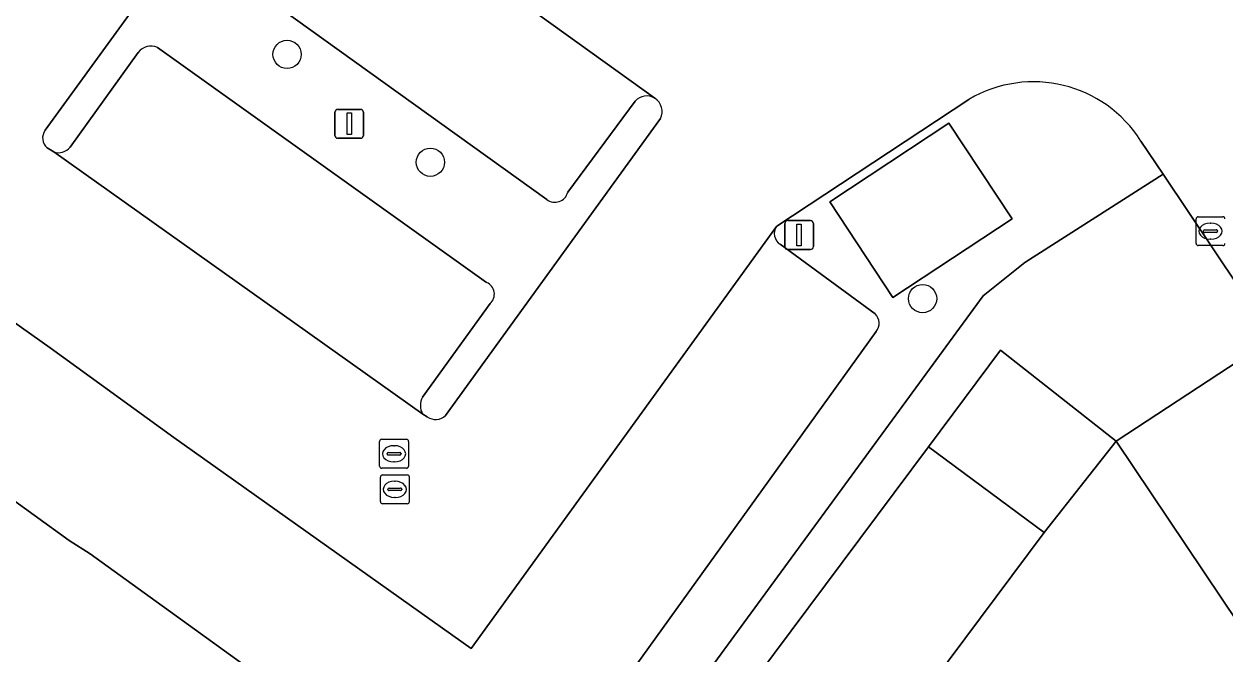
# Model space of a CAD drawing. Extents: x 159674 to 160531, y 382172 to 382904.
# Drawn here: x 159828.83 to 159870.4, y 382436.51 to 382458.31 of the extents above; entities that cross this region are included whole.
import ezdxf

# ---------------------------------------------------------------- set-up
doc = ezdxf.new("R2010")
doc.units = 0
for name, color, linetype in [('IMGEO_Boom', 7, 'Continuous'), ('IMGEO_Groenvoorziening', 7, 'Continuous'), ('IMGEO_Kolk', 7, 'Continuous'), ('IMGEO_Lichtmast', 7, 'Continuous'), ('IMGEO_Pand', 7, 'Continuous'), ('IMGEO_Parkeervlak_open', 7, 'Continuous'), ('IMGEO_Rijbaan_lokaal_open', 7, 'Continuous'), ('IMGEO_Rioolput', 7, 'Continuous'), ('IMGEO_Voetpad_open', 7, 'Continuous')]:
    doc.layers.add(name, color=color, linetype=linetype)

msp = doc.modelspace()

# ---------------------------------------------------------------- linework, layer by layer
at = {"layer": 'IMGEO_Boom'}
for centre in [(159837.936, 382457.262), (159842.896, 382453.529), (159859.935, 382448.81)]:
    msp.add_circle(centre, 0.489, dxfattribs=at)
at = {"layer": 'IMGEO_Groenvoorziening'}
for points in [[(159880.26, 382515.336), (159869.208, 382531.887), (159834.205, 382508.286), (159802.513, 382455.107), (159829.073, 382435.778), (159844.306, 382424.692), (159850.847, 382433.63), (159862.03, 382448.911), (159863.479, 382450.063), (159868.258, 382453.114), (159867.494, 382454.255)], [(159837.025, 382464.903), (159835.213, 382462.428), (159829.567, 382454.635)], [(159846.927, 382452.24), (159835.65, 382460.332)], [(159830.426, 382454.054), (159832.783, 382457.332)], [(159833.454, 382457.504), (159844.842, 382449.368)], [(159841.038, 382432.822), (159831.125, 382439.981), (159830.391, 382440.446), (159826.744, 382443.071), (159808.839, 382455.97)], [(159849.986, 382455.645), (159847.654, 382452.491)], [(159861.54, 382455.705), (159854.889, 382451.32), (159854.879, 382451.306)], [(159843.423, 382444.761), (159850.861, 382455.041)], [(159829.636, 382454.029), (159829.858, 382453.886)], [(159868.258, 382453.114), (159863.479, 382450.063), (159862.03, 382448.911), (159850.847, 382433.63), (159852.596, 382432.305), (159852.625, 382432.345), (159859.644, 382427.226), (159860.603, 382428.467), (159857.001, 382431.167), (159853.007, 382434.129), (159860.134, 382443.685), (159862.627, 382447.028), (159866.632, 382443.882), (159870.892, 382446.665), (159890.819, 382416.787), (159886.628, 382414.084), (159890.557, 382411.207), (159865.539, 382376.908), (159861.889, 382379.402)], [(159860.819, 382379.287), (159860.432, 382378.766), (159860.729, 382378.553), (159865.657, 382375.063), (159871.522, 382382.015), (159876.973, 382387.841), (159883.871, 382394.651), (159888.029, 382398.333), (159890.225, 382399.4), (159891.451, 382399.544), (159893.207, 382400.75), (159899.174, 382398.377), (159900.301, 382397.928), (159904.315, 382396.332), (159907.181, 382391.009), (159908.813, 382391.876), (159909.248, 382392.109), (159889.372, 382421.597), (159868.258, 382453.114)], [(159855.009, 382450.691), (159858.292, 382448.28)], [(159844.965, 382448.639), (159842.628, 382445.405)], [(159858.325, 382447.676), (159848.621, 382434.185)], [(159842.631, 382444.816), (159842.785, 382444.716)]]:
    msp.add_lwpolyline(points, dxfattribs=at)
msp.add_lwpolyline([(159860.844, 382454.885), (159863.035, 382451.575), (159858.91, 382448.844), (159856.718, 382452.154)], close=True, dxfattribs=at)
for centre, radius, start, end in [((159833.229, 382456.987), 0.564, 66.5019, 142.2527), ((159863.771, 382451.916), 4.397, 32.137, 120.489), ((159850.385, 382455.287), 0.536, 58.0301, 138.1361), ((159850.385, 382455.287), 0.536, 332.621, 58.0137), ((159829.907, 382454.367), 0.433, 141.6917, 231.2999), ((159830.018, 382454.389), 0.528, 252.3712, 320.5826), ((159847.207, 382452.607), 0.462, 232.6372, 345.4577), ((159855.234, 382451.06), 0.432, 145.2279, 238.6433), ((159844.676, 382448.965), 0.436, 311.5796, 67.5744), ((159857.992, 382447.961), 0.438, 319.4327, 46.8219), ((159843.14, 382445.113), 0.589, 150.3007, 210.2829), ((159843.074, 382445.168), 0.537, 237.4506, 310.6185)]:
    msp.add_arc(centre, radius, start, end, dxfattribs=at)
at = {"layer": 'IMGEO_Kolk'}
for p, q in [((159869.4, 382450.719), (159869.4, 382451.571)), ((159869.475, 382451.645), (159870.327, 382451.645)), ((159869.888, 382451.425), (159869.913, 382451.425)), ((159869.659, 382451.139), (159869.659, 382451.151)), ((159870.097, 382451.102), (159869.699, 382451.102)), ((159869.702, 382451.188), (159870.1, 382451.188)), ((159870.143, 382451.151), (159870.143, 382451.139)), ((159870.327, 382450.645), (159869.475, 382450.645)), ((159869.911, 382450.865), (159869.886, 382450.865)), ((159841.242, 382442.711), (159842.094, 382442.711)), ((159841.167, 382441.785), (159841.167, 382442.637)), ((159841.655, 382442.491), (159841.68, 382442.491)), ((159842.168, 382442.637), (159842.168, 382441.785)), ((159841.426, 382442.205), (159841.426, 382442.217)), ((159841.864, 382442.168), (159841.466, 382442.168)), ((159841.469, 382442.254), (159841.867, 382442.254)), ((159841.678, 382441.931), (159841.653, 382441.931)), ((159841.91, 382442.217), (159841.91, 382442.205)), ((159842.094, 382441.711), (159841.242, 382441.711))]:
    msp.add_line(p, q, dxfattribs=at)
for points in [[(159869.4, 382450.719), (159869.4, 382451.571)], [(159869.475, 382451.645), (159870.327, 382451.645)], [(159870.327, 382450.645), (159869.475, 382450.645)], [(159841.242, 382442.711), (159842.094, 382442.711)], [(159841.167, 382441.785), (159841.167, 382442.637)], [(159842.168, 382442.637), (159842.168, 382441.785)], [(159842.094, 382441.711), (159841.242, 382441.711)]]:
    msp.add_lwpolyline(points, dxfattribs=at)
for centre, radius, start, end in [((159869.477, 382451.569), 0.0765, 91.552, 178.448), ((159869.477, 382451.569), 0.0765, 91.552, 178.448), ((159870.325, 382451.569), 0.0765, 1.552, 88.448), ((159870.325, 382451.569), 0.0765, 1.552, 88.448), ((159869.699, 382451.148), 0.0403, 85.8775, 175.7526), ((159869.696, 382451.138), 0.0366, 178.938, 274.7102), ((159870.1, 382451.145), 0.043, 264.8664, 352.4533), ((159870.104, 382451.15), 0.0386, 1.7309, 96.639), ((159869.477, 382450.721), 0.0765, 181.552, 268.448), ((159869.477, 382450.721), 0.0765, 181.552, 268.448), ((159870.325, 382450.721), 0.0765, 271.552, 358.448), ((159870.325, 382450.721), 0.0765, 271.552, 358.448), ((159841.244, 382442.635), 0.0765, 91.552, 178.448), ((159841.244, 382442.635), 0.0765, 91.552, 178.448), ((159842.092, 382442.635), 0.0765, 1.552, 88.448), ((159842.092, 382442.635), 0.0765, 1.552, 88.448), ((159841.466, 382442.214), 0.0403, 85.8775, 175.7526), ((159841.463, 382442.204), 0.0366, 178.938, 274.7102), ((159841.867, 382442.211), 0.043, 264.8664, 352.4533), ((159841.871, 382442.216), 0.0386, 1.7309, 96.639), ((159841.244, 382441.787), 0.0765, 181.552, 268.448), ((159841.244, 382441.787), 0.0765, 181.552, 268.448), ((159842.092, 382441.787), 0.0765, 271.552, 358.448), ((159842.092, 382441.787), 0.0765, 271.552, 358.448)]:
    msp.add_arc(centre, radius, start, end, dxfattribs=at)
for centre, major_axis, ratio, start_param, end_param in [((159869.887, 382451.145), (-0.387, 0.002), 0.722429, 4.712389, 7.853982), ((159869.912, 382451.145), (-0.39, 0.002), 0.717154, 1.570796, 4.712389), ((159841.654, 382442.211), (-0.387, 0.002), 0.722429, 4.712389, 7.853982), ((159841.679, 382442.211), (-0.39, 0.002), 0.717154, 1.570796, 4.712389)]:
    msp.add_ellipse(centre, major_axis=major_axis, ratio=ratio, start_param=start_param, end_param=end_param, dxfattribs=at)
at = {"layer": 'IMGEO_Lichtmast'}
for p, q in [((159839.591, 382454.46), (159839.591, 382455.26)), ((159839.591, 382455.26), (159839.591, 382454.46)), ((159839.691, 382455.36), (159840.481, 382455.36)), ((159840.481, 382455.36), (159839.691, 382455.36)), ((159840.581, 382455.26), (159840.581, 382454.46)), ((159840.581, 382454.46), (159840.581, 382455.26)), ((159840.481, 382454.36), (159839.691, 382454.36)), ((159839.691, 382454.36), (159840.481, 382454.36)), ((159855.265, 382451.509), (159856.055, 382451.509)), ((159856.055, 382451.509), (159855.265, 382451.509)), ((159855.165, 382450.609), (159855.165, 382451.409)), ((159855.165, 382451.409), (159855.165, 382450.609)), ((159856.155, 382451.409), (159856.155, 382450.609)), ((159856.155, 382450.609), (159856.155, 382451.409)), ((159856.055, 382450.509), (159855.265, 382450.509)), ((159855.265, 382450.509), (159856.055, 382450.509))]:
    msp.add_line(p, q, dxfattribs=at)
for points in [[(159840.011, 382455.235), (159840.161, 382455.235), (159840.161, 382454.485), (159840.011, 382454.485), (159840.011, 382455.235)], [(159855.585, 382451.384), (159855.735, 382451.384), (159855.735, 382450.634), (159855.585, 382450.634), (159855.585, 382451.384)]]:
    msp.add_lwpolyline(points, dxfattribs=at)
for centre, start, end in [((159839.691, 382455.26), 90, 180), ((159839.691, 382455.26), 90, 180), ((159840.481, 382455.26), 0, 90), ((159840.481, 382455.26), 360, 90), ((159839.691, 382454.46), 180, 270), ((159839.691, 382454.46), 180, 270), ((159840.481, 382454.46), 270, 0), ((159840.481, 382454.46), 270, 0), ((159855.265, 382451.409), 90, 180), ((159855.265, 382451.409), 90, 180), ((159856.055, 382451.409), 0, 90), ((159856.055, 382451.409), 360, 90), ((159855.265, 382450.609), 180, 270), ((159855.265, 382450.609), 180, 270), ((159856.055, 382450.609), 270, 0), ((159856.055, 382450.609), 270, 0)]:
    msp.add_arc(centre, 0.1, start, end, dxfattribs=at)
at = {"layer": 'IMGEO_Pand'}
msp.add_lwpolyline([(159864.148, 382440.72), (159860.134, 382443.685), (159853.007, 382434.129), (159857.001, 382431.167), (159860.272, 382435.539)], close=True, dxfattribs=at)
at = {"layer": 'IMGEO_Parkeervlak_open'}
for points in [[(159850.669, 382455.742), (159837.777, 382465.005)], [(159834.021, 382444.009), (159829.737, 382447.106), (159811.025, 382460.381)], [(159835.65, 382460.332), (159846.927, 382452.24)], [(159832.783, 382457.332), (159830.426, 382454.054)], [(159844.842, 382449.368), (159833.454, 382457.504)], [(159808.839, 382455.97), (159826.744, 382443.071), (159830.391, 382440.446), (159831.125, 382439.981), (159841.038, 382432.822)], [(159847.654, 382452.491), (159849.986, 382455.645)], [(159829.858, 382453.886), (159842.631, 382444.816)], [(159854.879, 382451.306), (159844.303, 382436.703), (159834.021, 382444.009)], [(159858.292, 382448.28), (159855.009, 382450.691)], [(159842.628, 382445.405), (159844.965, 382448.639)], [(159848.621, 382434.185), (159858.325, 382447.676)]]:
    msp.add_lwpolyline(points, dxfattribs=at)
for points in [[(159866.632, 382443.882), (159862.627, 382447.028), (159860.134, 382443.685), (159864.148, 382440.72)], [(159870.892, 382446.665), (159866.632, 382443.882), (159886.628, 382414.084), (159890.819, 382416.787)]]:
    msp.add_lwpolyline(points, close=True, dxfattribs=at)
for centre, radius, start, end in [((159833.229, 382456.987), 0.564, 66.5019, 142.2527), ((159850.385, 382455.287), 0.536, 58.0301, 138.1361), ((159830.018, 382454.389), 0.528, 252.3712, 320.5826), ((159847.207, 382452.607), 0.462, 232.6372, 345.4577), ((159855.234, 382451.06), 0.432, 145.2279, 238.6433), ((159844.676, 382448.965), 0.436, 311.5796, 67.5744), ((159857.992, 382447.961), 0.438, 319.4327, 46.8219), ((159843.14, 382445.113), 0.589, 150.3007, 210.2829)]:
    msp.add_arc(centre, radius, start, end, dxfattribs=at)
at = {"layer": 'IMGEO_Rijbaan_lokaal_open'}
for points in [[(159829.567, 382454.635), (159835.213, 382462.428), (159837.025, 382464.903)], [(159837.777, 382465.005), (159850.669, 382455.742)], [(159811.025, 382460.381), (159829.737, 382447.106), (159834.021, 382444.009), (159844.303, 382436.703), (159854.879, 382451.306), (159854.889, 382451.32), (159861.54, 382455.705)], [(159850.861, 382455.041), (159843.423, 382444.761)], [(159842.785, 382444.716), (159842.631, 382444.816), (159829.858, 382453.886), (159829.636, 382454.029)], [(159867.494, 382454.255), (159868.258, 382453.114), (159889.372, 382421.597), (159909.248, 382392.109), (159912.019, 382393.591), (159914.011, 382394.622), (159914.132, 382394.686), (159913.963, 382394.994), (159905.969, 382406.788), (159905.732, 382407.117), (159905.803, 382407.165), (159903.89, 382410.089), (159903.561, 382409.869), (159903.352, 382409.68)], [(159866.632, 382443.882), (159864.148, 382440.72), (159860.272, 382435.539), (159875.867, 382423.871), (159872.754, 382419.56), (159877.131, 382416.399), (159870.802, 382407.636), (159857.921, 382389.804), (159853.834, 382392.94)], [(159855.462, 382383.204), (159855.086, 382382.703), (159855.186, 382382.63), (159860.432, 382378.766), (159860.819, 382379.287), (159886.628, 382414.084), (159866.632, 382443.882)]]:
    msp.add_lwpolyline(points, dxfattribs=at)
for centre, radius, start, end in [((159863.771, 382451.916), 4.397, 32.137, 120.489), ((159850.385, 382455.287), 0.536, 332.621, 58.0137), ((159829.907, 382454.367), 0.433, 141.6917, 231.2999), ((159843.074, 382445.168), 0.537, 237.4506, 310.6185)]:
    msp.add_arc(centre, radius, start, end, dxfattribs=at)
at = {"layer": 'IMGEO_Rioolput'}
for p, q in [((159841.215, 382443.942), (159842.067, 382443.942)), ((159841.14, 382443.016), (159841.14, 382443.868)), ((159841.628, 382443.722), (159841.653, 382443.722)), ((159842.141, 382443.868), (159842.141, 382443.016)), ((159841.399, 382443.436), (159841.399, 382443.448)), ((159841.837, 382443.399), (159841.439, 382443.399)), ((159841.442, 382443.485), (159841.84, 382443.485)), ((159841.651, 382443.162), (159841.626, 382443.162)), ((159841.883, 382443.448), (159841.883, 382443.436)), ((159842.067, 382442.942), (159841.215, 382442.942))]:
    msp.add_line(p, q, dxfattribs=at)
for points in [[(159841.215, 382443.942), (159842.067, 382443.942)], [(159841.14, 382443.016), (159841.14, 382443.868)], [(159842.141, 382443.868), (159842.141, 382443.016)], [(159842.067, 382442.942), (159841.215, 382442.942)]]:
    msp.add_lwpolyline(points, dxfattribs=at)
for centre, radius, start, end in [((159841.217, 382443.866), 0.0765, 91.552, 178.448), ((159841.217, 382443.866), 0.0765, 91.552, 178.448), ((159842.065, 382443.866), 0.0765, 1.552, 88.448), ((159842.065, 382443.866), 0.0765, 1.552, 88.448), ((159841.439, 382443.445), 0.0403, 85.8775, 175.7526), ((159841.436, 382443.435), 0.0366, 178.938, 274.7102), ((159841.84, 382443.442), 0.043, 264.8664, 352.4533), ((159841.844, 382443.447), 0.0386, 1.7309, 96.639), ((159841.217, 382443.018), 0.0765, 181.552, 268.448), ((159841.217, 382443.018), 0.0765, 181.552, 268.448), ((159842.065, 382443.018), 0.0765, 271.552, 358.448), ((159842.065, 382443.018), 0.0765, 271.552, 358.448)]:
    msp.add_arc(centre, radius, start, end, dxfattribs=at)
for centre, major_axis, ratio, start_param, end_param in [((159841.627, 382443.442), (-0.387, 0.002), 0.722429, 4.712389, 7.853982), ((159841.652, 382443.442), (-0.39, 0.002), 0.717154, 1.570796, 4.712389)]:
    msp.add_ellipse(centre, major_axis=major_axis, ratio=ratio, start_param=start_param, end_param=end_param, dxfattribs=at)
at = {"layer": 'IMGEO_Voetpad_open'}
msp.add_lwpolyline([(159860.844, 382454.885), (159856.718, 382452.154), (159858.91, 382448.844), (159863.035, 382451.575)], close=True, dxfattribs=at)

doc.saveas('drawing.dxf')
